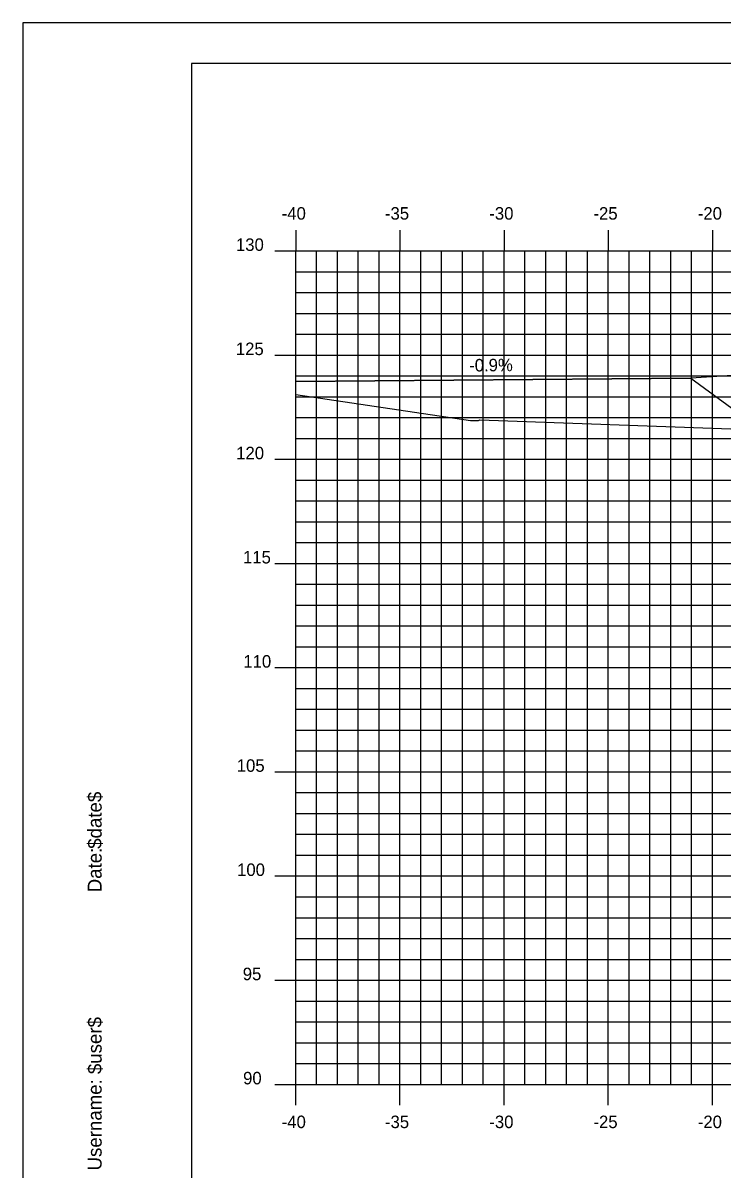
# Model space of a CAD drawing. Extents: x 850598 to 870284, y 366541 to 366651.
# Drawn here: x 863016.2 to 863049.7, y 366596.2 to 366651.2 of the extents above; entities that cross this region are included whole.
import ezdxf

# ---------------------------------------------------------------- set-up
doc = ezdxf.new("R2010")
doc.units = 0
for name, color, linetype in [('ANNOTATION', 7, 'Continuous'), ('BORDER', 7, 'Continuous'), ('D_Roadway_Berm', 7, 'Continuous'), ('D_Roadway_Centerline', 7, 'Continuous'), ('D_Roadway_SlopeLines', 7, 'Continuous'), ('H_V ANNOTATION', 7, 'Continuous'), ('MAJOR', 7, 'Continuous'), ('MINOR', 7, 'Continuous'), ('PLOT BOUNDARY', 7, 'Continuous'), ('S_Roadway_Centerline', 7, 'Continuous')]:
    doc.layers.add(name, color=color, linetype=linetype)

msp = doc.modelspace()

# ---------------------------------------------------------------- linework, layer by layer
at = {"layer": 'BORDER'}
for p, q in [((863184.264, 366649.225), (863024.264, 366649.225)), ((863024.264, 366649.225), (863024.264, 366544.225))]:
    msp.add_line(p, q, dxfattribs=at)
at = {"layer": 'D_Roadway_Berm'}
msp.add_lwpolyline([(863051.718, 366634.335), (863048.218, 366634.125)], dxfattribs=at)
at = {"layer": 'D_Roadway_Centerline'}
msp.add_lwpolyline([(863029.263, 366633.964), (863048.218, 366634.125), (863051.263, 366631.887), (863051.718, 366634.335), (863051.809, 366634.337), (863051.887, 366634.291), (863052.257, 366633.904), (863052.263, 366633.737), (863058.263, 366634.097), (863069.263, 366634.427), (863080.263, 366634.543), (863084.263, 366634.303), (863086.263, 366634.183), (863092.263, 366632.183), (863133.375, 366618.225), (863141.187, 366615.573), (863151.049, 366612.225), (863155.049, 366612.225)], dxfattribs=at)
at = {"layer": 'D_Roadway_SlopeLines'}
msp.add_lwpolyline([(863048.218, 366634.125), (863029.263, 366633.964)], dxfattribs=at)
at = {"layer": 'MAJOR'}
for p, q in [((863029.263, 366641.227), (863029.263, 366640.225)), ((863029.263, 366641.227), (863029.263, 366640.225)), ((863034.263, 366641.227), (863034.263, 366640.225)), ((863034.263, 366641.227), (863034.263, 366640.225)), ((863039.263, 366641.227), (863039.263, 366640.225)), ((863039.263, 366641.227), (863039.263, 366640.225)), ((863044.263, 366641.227), (863044.263, 366640.225)), ((863044.263, 366641.227), (863044.263, 366640.225)), ((863049.263, 366641.227), (863049.263, 366640.225)), ((863049.263, 366641.227), (863049.263, 366640.225)), ((863028.261, 366640.225), (863029.263, 366640.225)), ((863028.261, 366640.225), (863029.263, 366640.225)), ((863029.263, 366640.225), (863169.263, 366640.225)), ((863029.263, 366600.225), (863029.263, 366640.225)), ((863029.263, 366600.225), (863029.263, 366640.225)), ((863029.263, 366640.225), (863169.263, 366640.225)), ((863029.263, 366640.225), (863169.263, 366640.225)), ((863029.263, 366600.225), (863029.263, 366640.225)), ((863029.263, 366600.225), (863029.263, 366640.225)), ((863029.263, 366640.225), (863169.263, 366640.225)), ((863034.263, 366600.225), (863034.263, 366640.225)), ((863034.263, 366600.225), (863034.263, 366640.225)), ((863039.263, 366600.225), (863039.263, 366640.225)), ((863039.263, 366600.225), (863039.263, 366640.225)), ((863044.263, 366600.225), (863044.263, 366640.225)), ((863044.263, 366600.225), (863044.263, 366640.225)), ((863049.263, 366600.225), (863049.263, 366640.225)), ((863049.263, 366600.225), (863049.263, 366640.225)), ((863028.261, 366635.225), (863029.263, 366635.225)), ((863028.261, 366635.225), (863029.263, 366635.225)), ((863029.263, 366635.225), (863169.263, 366635.225)), ((863029.263, 366635.225), (863169.263, 366635.225)), ((863028.261, 366630.225), (863029.263, 366630.225)), ((863028.261, 366630.225), (863029.263, 366630.225)), ((863029.263, 366630.225), (863169.263, 366630.225)), ((863029.263, 366630.225), (863169.263, 366630.225)), ((863028.261, 366625.225), (863029.263, 366625.225)), ((863028.261, 366625.225), (863029.263, 366625.225)), ((863029.263, 366625.225), (863169.263, 366625.225)), ((863029.263, 366625.225), (863169.263, 366625.225)), ((863028.261, 366620.225), (863029.263, 366620.225)), ((863028.261, 366620.225), (863029.263, 366620.225)), ((863029.263, 366620.225), (863169.263, 366620.225)), ((863029.263, 366620.225), (863169.263, 366620.225)), ((863028.261, 366615.225), (863029.263, 366615.225)), ((863028.261, 366615.225), (863029.263, 366615.225)), ((863029.263, 366615.225), (863169.263, 366615.225)), ((863029.263, 366615.225), (863169.263, 366615.225)), ((863028.261, 366610.225), (863029.263, 366610.225)), ((863028.261, 366610.225), (863029.263, 366610.225)), ((863029.263, 366610.225), (863169.263, 366610.225)), ((863029.263, 366610.225), (863169.263, 366610.225)), ((863028.261, 366605.225), (863029.263, 366605.225)), ((863028.261, 366605.225), (863029.263, 366605.225)), ((863029.263, 366605.225), (863169.263, 366605.225)), ((863029.263, 366605.225), (863169.263, 366605.225)), ((863028.261, 366600.225), (863029.263, 366600.225)), ((863028.261, 366600.225), (863029.263, 366600.225)), ((863029.263, 366600.225), (863169.263, 366600.225)), ((863029.263, 366600.225), (863169.263, 366600.225)), ((863029.263, 366599.223), (863029.263, 366600.225)), ((863029.263, 366600.225), (863169.263, 366600.225)), ((863029.263, 366600.225), (863169.263, 366600.225)), ((863029.263, 366599.223), (863029.263, 366600.225)), ((863034.263, 366599.223), (863034.263, 366600.225)), ((863034.263, 366599.223), (863034.263, 366600.225)), ((863039.263, 366599.223), (863039.263, 366600.225)), ((863039.263, 366599.223), (863039.263, 366600.225)), ((863044.263, 366599.223), (863044.263, 366600.225)), ((863044.263, 366599.223), (863044.263, 366600.225)), ((863049.263, 366599.223), (863049.263, 366600.225)), ((863049.263, 366599.223), (863049.263, 366600.225))]:
    msp.add_line(p, q, dxfattribs=at)
at = {"layer": 'MINOR'}
for p, q in [((863030.263, 366600.225), (863030.263, 366640.225)), ((863030.263, 366600.225), (863030.263, 366640.225)), ((863031.263, 366600.225), (863031.263, 366640.225)), ((863031.263, 366600.225), (863031.263, 366640.225)), ((863032.263, 366600.225), (863032.263, 366640.225)), ((863032.263, 366600.225), (863032.263, 366640.225)), ((863033.263, 366600.225), (863033.263, 366640.225)), ((863033.263, 366600.225), (863033.263, 366640.225)), ((863035.263, 366600.225), (863035.263, 366640.225)), ((863035.263, 366600.225), (863035.263, 366640.225)), ((863036.263, 366600.225), (863036.263, 366640.225)), ((863036.263, 366600.225), (863036.263, 366640.225)), ((863037.263, 366600.225), (863037.263, 366640.225)), ((863037.263, 366600.225), (863037.263, 366640.225)), ((863038.263, 366600.225), (863038.263, 366640.225)), ((863038.263, 366600.225), (863038.263, 366640.225)), ((863040.263, 366600.225), (863040.263, 366640.225)), ((863040.263, 366600.225), (863040.263, 366640.225)), ((863041.263, 366600.225), (863041.263, 366640.225)), ((863041.263, 366600.225), (863041.263, 366640.225)), ((863042.263, 366600.225), (863042.263, 366640.225)), ((863042.263, 366600.225), (863042.263, 366640.225)), ((863043.263, 366600.225), (863043.263, 366640.225)), ((863043.263, 366600.225), (863043.263, 366640.225)), ((863045.263, 366600.225), (863045.263, 366640.225)), ((863045.263, 366600.225), (863045.263, 366640.225)), ((863046.263, 366600.225), (863046.263, 366640.225)), ((863046.263, 366600.225), (863046.263, 366640.225)), ((863047.263, 366600.225), (863047.263, 366640.225)), ((863047.263, 366600.225), (863047.263, 366640.225)), ((863048.263, 366600.225), (863048.263, 366640.225)), ((863048.263, 366600.225), (863048.263, 366640.225)), ((863029.263, 366639.225), (863169.263, 366639.225)), ((863029.263, 366639.225), (863030.265, 366639.225)), ((863029.263, 366639.225), (863169.263, 366639.225)), ((863029.263, 366639.225), (863030.265, 366639.225)), ((863029.263, 366638.225), (863169.263, 366638.225)), ((863029.263, 366638.225), (863030.265, 366638.225)), ((863029.263, 366638.225), (863169.263, 366638.225)), ((863029.263, 366638.225), (863030.265, 366638.225)), ((863029.263, 366637.225), (863169.263, 366637.225)), ((863029.263, 366637.225), (863030.265, 366637.225)), ((863029.263, 366637.225), (863169.263, 366637.225)), ((863029.263, 366637.225), (863030.265, 366637.225)), ((863029.263, 366636.225), (863169.263, 366636.225)), ((863029.263, 366636.225), (863030.265, 366636.225)), ((863029.263, 366636.225), (863169.263, 366636.225)), ((863029.263, 366636.225), (863030.265, 366636.225)), ((863029.263, 366634.225), (863169.263, 366634.225)), ((863029.263, 366634.225), (863030.265, 366634.225)), ((863029.263, 366634.225), (863169.263, 366634.225)), ((863029.263, 366634.225), (863030.265, 366634.225)), ((863029.263, 366633.225), (863169.263, 366633.225)), ((863029.263, 366633.225), (863030.265, 366633.225)), ((863029.263, 366633.225), (863169.263, 366633.225)), ((863029.263, 366633.225), (863030.265, 366633.225)), ((863029.263, 366632.225), (863169.263, 366632.225)), ((863029.263, 366632.225), (863030.265, 366632.225)), ((863029.263, 366632.225), (863169.263, 366632.225)), ((863029.263, 366632.225), (863030.265, 366632.225)), ((863029.263, 366631.225), (863169.263, 366631.225)), ((863029.263, 366631.225), (863030.265, 366631.225)), ((863029.263, 366631.225), (863169.263, 366631.225)), ((863029.263, 366631.225), (863030.265, 366631.225)), ((863029.263, 366629.225), (863169.263, 366629.225)), ((863029.263, 366629.225), (863030.265, 366629.225)), ((863029.263, 366629.225), (863169.263, 366629.225)), ((863029.263, 366629.225), (863030.265, 366629.225)), ((863029.263, 366628.225), (863169.263, 366628.225)), ((863029.263, 366628.225), (863030.265, 366628.225)), ((863029.263, 366628.225), (863169.263, 366628.225)), ((863029.263, 366628.225), (863030.265, 366628.225)), ((863029.263, 366627.225), (863169.263, 366627.225)), ((863029.263, 366627.225), (863030.265, 366627.225)), ((863029.263, 366627.225), (863169.263, 366627.225)), ((863029.263, 366627.225), (863030.265, 366627.225)), ((863029.263, 366626.225), (863169.263, 366626.225)), ((863029.263, 366626.225), (863030.265, 366626.225)), ((863029.263, 366626.225), (863169.263, 366626.225)), ((863029.263, 366626.225), (863030.265, 366626.225)), ((863029.263, 366624.225), (863169.263, 366624.225)), ((863029.263, 366624.225), (863030.265, 366624.225)), ((863029.263, 366624.225), (863169.263, 366624.225)), ((863029.263, 366624.225), (863030.265, 366624.225)), ((863029.263, 366623.225), (863169.263, 366623.225)), ((863029.263, 366623.225), (863030.265, 366623.225)), ((863029.263, 366623.225), (863169.263, 366623.225)), ((863029.263, 366623.225), (863030.265, 366623.225)), ((863029.263, 366622.225), (863169.263, 366622.225)), ((863029.263, 366622.225), (863030.265, 366622.225)), ((863029.263, 366622.225), (863169.263, 366622.225)), ((863029.263, 366622.225), (863030.265, 366622.225)), ((863029.263, 366621.225), (863169.263, 366621.225)), ((863029.263, 366621.225), (863030.265, 366621.225)), ((863029.263, 366621.225), (863169.263, 366621.225)), ((863029.263, 366621.225), (863030.265, 366621.225)), ((863029.263, 366619.225), (863169.263, 366619.225)), ((863029.263, 366619.225), (863030.265, 366619.225)), ((863029.263, 366619.225), (863169.263, 366619.225)), ((863029.263, 366619.225), (863030.265, 366619.225)), ((863029.263, 366618.225), (863169.263, 366618.225)), ((863029.263, 366618.225), (863030.265, 366618.225)), ((863029.263, 366618.225), (863169.263, 366618.225)), ((863029.263, 366618.225), (863030.265, 366618.225)), ((863029.263, 366617.225), (863169.263, 366617.225)), ((863029.263, 366617.225), (863030.265, 366617.225)), ((863029.263, 366617.225), (863169.263, 366617.225)), ((863029.263, 366617.225), (863030.265, 366617.225)), ((863029.263, 366616.225), (863169.263, 366616.225)), ((863029.263, 366616.225), (863030.265, 366616.225)), ((863029.263, 366616.225), (863169.263, 366616.225)), ((863029.263, 366616.225), (863030.265, 366616.225)), ((863029.263, 366614.225), (863169.263, 366614.225)), ((863029.263, 366614.225), (863030.265, 366614.225)), ((863029.263, 366614.225), (863169.263, 366614.225)), ((863029.263, 366614.225), (863030.265, 366614.225)), ((863029.263, 366613.225), (863169.263, 366613.225)), ((863029.263, 366613.225), (863030.265, 366613.225)), ((863029.263, 366613.225), (863169.263, 366613.225)), ((863029.263, 366613.225), (863030.265, 366613.225)), ((863029.263, 366612.225), (863169.263, 366612.225)), ((863029.263, 366612.225), (863030.265, 366612.225)), ((863029.263, 366612.225), (863169.263, 366612.225)), ((863029.263, 366612.225), (863030.265, 366612.225)), ((863029.263, 366611.225), (863169.263, 366611.225)), ((863029.263, 366611.225), (863030.265, 366611.225)), ((863029.263, 366611.225), (863169.263, 366611.225)), ((863029.263, 366611.225), (863030.265, 366611.225)), ((863029.263, 366609.225), (863169.263, 366609.225)), ((863029.263, 366609.225), (863030.265, 366609.225)), ((863029.263, 366609.225), (863169.263, 366609.225)), ((863029.263, 366609.225), (863030.265, 366609.225)), ((863029.263, 366608.225), (863169.263, 366608.225)), ((863029.263, 366608.225), (863030.265, 366608.225)), ((863029.263, 366608.225), (863169.263, 366608.225)), ((863029.263, 366608.225), (863030.265, 366608.225)), ((863029.263, 366607.225), (863169.263, 366607.225)), ((863029.263, 366607.225), (863030.265, 366607.225)), ((863029.263, 366607.225), (863169.263, 366607.225)), ((863029.263, 366607.225), (863030.265, 366607.225)), ((863029.263, 366606.225), (863169.263, 366606.225)), ((863029.263, 366606.225), (863030.265, 366606.225)), ((863029.263, 366606.225), (863169.263, 366606.225)), ((863029.263, 366606.225), (863030.265, 366606.225)), ((863029.263, 366604.225), (863169.263, 366604.225)), ((863029.263, 366604.225), (863030.265, 366604.225)), ((863029.263, 366604.225), (863169.263, 366604.225)), ((863029.263, 366604.225), (863030.265, 366604.225)), ((863029.263, 366603.225), (863169.263, 366603.225)), ((863029.263, 366603.225), (863030.265, 366603.225)), ((863029.263, 366603.225), (863169.263, 366603.225)), ((863029.263, 366603.225), (863030.265, 366603.225)), ((863029.263, 366602.225), (863169.263, 366602.225)), ((863029.263, 366602.225), (863030.265, 366602.225)), ((863029.263, 366602.225), (863169.263, 366602.225)), ((863029.263, 366602.225), (863030.265, 366602.225)), ((863029.263, 366601.225), (863169.263, 366601.225)), ((863029.263, 366601.225), (863030.265, 366601.225)), ((863029.263, 366601.225), (863169.263, 366601.225)), ((863029.263, 366601.225), (863030.265, 366601.225))]:
    msp.add_line(p, q, dxfattribs=at)
at = {"layer": 'PLOT BOUNDARY'}
msp.add_lwpolyline([(863016.17, 366541.166), (863186.17, 366541.166), (863186.17, 366651.166), (863016.17, 366651.166)], close=True, dxfattribs=at)
at = {"layer": 'S_Roadway_Centerline'}
msp.add_lwpolyline([(863029.263, 366633.329), (863037.642, 366632.086), (863038.031, 366632.086), (863038.102, 366632.121), (863038.538, 366632.099), (863061.743, 366631.272), (863065.929, 366631.244), (863071.148, 366631.187), (863078.605, 366631.555), (863085.007, 366629.86), (863087.641, 366629.164), (863088.583, 366629.284), (863091.301, 366629.82), (863093.563, 366630.383), (863094.529, 366630.572), (863096.513, 366630.811), (863098.136, 366631.056), (863100.511, 366631.204), (863101.881, 366631.299), (863108.878, 366631.579)], dxfattribs=at)

# ---------------------------------------------------------------- texts
at = {"layer": 'ANNOTATION'}
msp.add_text('-0.9%', height=0.6, rotation=0.4882, dxfattribs=at).set_placement((863037.587, 366634.435))
at = {"layer": 'BORDER'}
for s, p in [('$date$', (863019.949, 366611.53)), ('Date:', (863019.949, 366609.442)), ('$user$', (863019.949, 366600.717)), ('Username:', (863019.949, 366596.093))]:
    msp.add_text(s, height=0.6696, rotation=90, dxfattribs=at).set_placement(p)
at = {"layer": 'H_V ANNOTATION'}
for s, p in [('-40', (863028.589, 366641.725)), ('-35', (863033.544, 366641.725)), ('-30', (863038.552, 366641.725)), ('-25', (863043.549, 366641.725)), ('-20', (863048.557, 366641.725)), ('130', (863026.393, 366640.225)), ('125', (863026.388, 366635.225)), ('120', (863026.404, 366630.225)), ('115', (863026.731, 366625.225)), ('110', (863026.747, 366620.225)), ('105', (863026.431, 366615.225)), ('100', (863026.447, 366610.225)), ('95', (863026.72, 366605.225)), ('90', (863026.736, 366600.225)), ('-40', (863028.589, 366598.125)), ('-35', (863033.544, 366598.125)), ('-30', (863038.552, 366598.125)), ('-25', (863043.549, 366598.125)), ('-20', (863048.557, 366598.125))]:
    msp.add_text(s, height=0.6, dxfattribs=at).set_placement(p)

doc.saveas('drawing.dxf')
